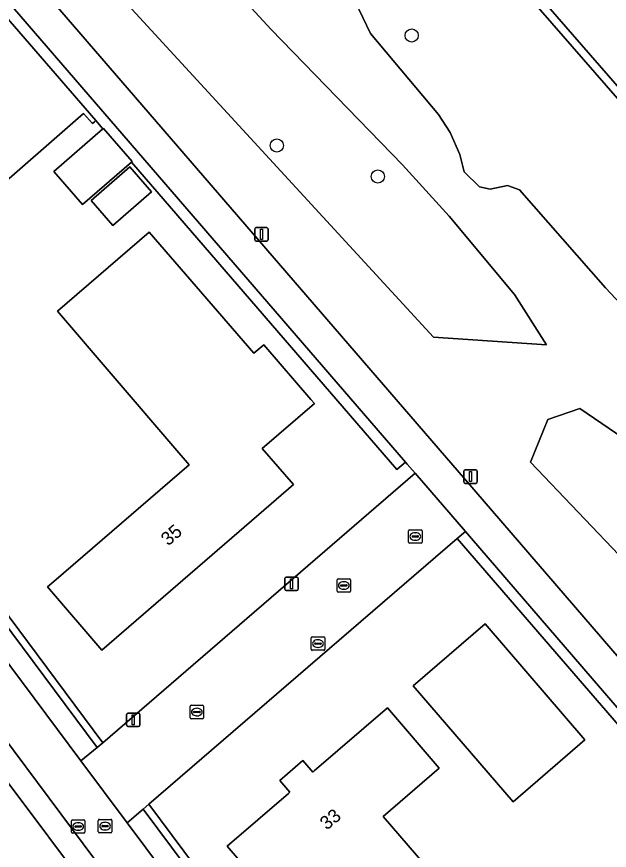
# Model space of a CAD drawing. Extents: x 155887 to 156869, y 383880 to 384678.
# Drawn here: x 156631.3 to 156675.3, y 384573.8 to 384635.7 of the extents above; entities that cross this region are included whole.
import ezdxf

# ---------------------------------------------------------------- set-up
doc = ezdxf.new("R2010")
doc.units = 0
for name, color, linetype in [('IMGEO_Boom', 7, 'Continuous'), ('IMGEO_Erf', 7, 'Continuous'), ('IMGEO_Fietspad_gesloten', 7, 'Continuous'), ('IMGEO_Groenvoorziening', 7, 'Continuous'), ('IMGEO_Haag', 7, 'Continuous'), ('IMGEO_Hek', 7, 'Continuous'), ('IMGEO_Kademuur', 7, 'Continuous'), ('IMGEO_Kolk', 7, 'Continuous'), ('IMGEO_Lichtmast', 7, 'Continuous'), ('IMGEO_Loofbos', 7, 'Continuous'), ('IMGEO_Muur', 7, 'Continuous'), ('IMGEO_Pand', 7, 'Continuous'), ('IMGEO_Pand_nummerreeks', 7, 'Continuous'), ('IMGEO_Rijbaan_lokaal_gesloten', 7, 'Continuous'), ('IMGEO_Rijbaan_lokaal_open', 7, 'Continuous'), ('IMGEO_Rioolput', 7, 'Continuous'), ('IMGEO_Voetpad_open', 7, 'Continuous'), ('IMGEO_Waterloop', 7, 'Continuous')]:
    doc.layers.add(name, color=color, linetype=linetype)

msp = doc.modelspace()

# ---------------------------------------------------------------- linework, layer by layer
at = {"layer": 'IMGEO_Boom'}
for centre in [(156660.616, 384634.312), (156650.599, 384626.146), (156658.106, 384623.85)]:
    msp.add_circle(centre, 0.489, dxfattribs=at)
at = {"layer": 'IMGEO_Erf'}
msp.add_lwpolyline([(156623.729, 384600.52), (156637.685, 384581.829), (156660.868, 384601.823), (156660.278, 384602.504), (156660.155, 384602.646), (156659.525, 384602.103), (156639.811, 384624.906), (156636.171, 384621.758), (156634.037, 384624.226), (156637.688, 384627.384), (156637.165, 384627.994), (156637.071, 384627.895), (156636.906, 384627.777), (156636.232, 384628.529), (156629.107, 384622.317)], dxfattribs=at)
for points in [[(156636.808, 384622.071), (156639.678, 384624.553), (156641.281, 384622.699), (156638.412, 384620.217)], [(156641.114, 384619.726), (156648.885, 384610.741), (156649.633, 384611.366), (156653.134, 384607.292), (156653.388, 384606.996), (156649.522, 384603.655), (156651.831, 384600.984), (156649.256, 384598.759), (156637.614, 384588.695), (156633.576, 384593.4), (156634.032, 384593.792), (156644.095, 384602.457), (156642.889, 384603.862), (156634.305, 384613.86)], [(156681.187, 384577.117), (156663.995, 384596.985), (156641.089, 384577.256), (156671.996, 384535.802), (156697.773, 384557.945), (156697.592, 384558.155)], [(156668.157, 384577.447), (156660.729, 384586.05), (156666.063, 384590.655), (156673.488, 384582.046)], [(156666.067, 384567.576), (156663.011, 384564.942), (156658.323, 384560.9), (156646.907, 384574.138), (156651.478, 384578.068), (156651.574, 384578.15), (156650.816, 384579.032), (156652.54, 384580.514), (156653.285, 384579.647), (156653.381, 384579.73), (156658.827, 384584.413), (156662.667, 384579.947), (156658.495, 384576.358)]]:
    msp.add_lwpolyline(points, close=True, dxfattribs=at)
at = {"layer": 'IMGEO_Fietspad_gesloten'}
msp.add_lwpolyline([(156613.809, 384604.895), (156618.905, 384597.56), (156619.389, 384596.823), (156629.344, 384583.533), (156640.547, 384568.52), (156664.731, 384536.165), (156671.16, 384527.565), (156673.852, 384529.885), (156670.431, 384534.462), (156639.492, 384575.873), (156636.056, 384580.471), (156627.291, 384592.203)], dxfattribs=at)
at = {"layer": 'IMGEO_Groenvoorziening'}
for points in [[(156683.261, 384606.795), (156674.999, 384615.593), (156668.635, 384622.853), (156667.725, 384623.181), (156666.457, 384622.905), (156665.645, 384623.073), (156664.509, 384624.185), (156664.185, 384625.479), (156663.466, 384627.109), (156662.61, 384628.458), (156657.56, 384634.455), (156656.412, 384636.839), (156654.21, 384640.431), (156652.95, 384642.094), (156650.945, 384644.269), (156649.004, 384646.045), (156642.683, 384653.004), (156640.957, 384655.242), (156636.803, 384659.869), (156632.869, 384665.02), (156632.449, 384664.654)], [(156632.065, 384660.579), (156628.775, 384657.34), (156623.541, 384653.687), (156620.608, 384652.339), (156622.096, 384650.592), (156623.228, 384649.262), (156664.623, 384601.327), (156701.627, 384558.41)], [(156628.524, 384593.178), (156637.257, 384581.46), (156637.685, 384581.829), (156623.729, 384600.52), (156617.819, 384609.047), (156613.964, 384615.014), (156611.626, 384618.964), (156602.963, 384634.097), (156602.537, 384633.729), (156611.209, 384618.58), (156613.547, 384614.63)]]:
    msp.add_lwpolyline(points, dxfattribs=at)
for points in [[(156633.818, 384650.61), (156635.599, 384640.9), (156662.237, 384611.911), (156670.618, 384611.365), (156668.243, 384615.092), (156663.4, 384620.909), (156659.934, 384624.708), (156650.176, 384634.751), (156645.428, 384639.926), (156641.534, 384644.817), (156639.231, 384647.547), (156637.118, 384650.04), (156635.646, 384651.156), (156634.055, 384651.465)], [(156670.618, 384611.365), (156662.237, 384611.911), (156635.599, 384640.9), (156633.818, 384650.61), (156634.055, 384651.465), (156635.646, 384651.156), (156637.118, 384650.04), (156639.231, 384647.547), (156641.534, 384644.817), (156645.428, 384639.926), (156650.176, 384634.751), (156659.934, 384624.708), (156663.4, 384620.909), (156668.243, 384615.092)], [(156622.832, 384645.854), (156620.172, 384648.933), (156619.519, 384648.37), (156623.622, 384643.626), (156637.165, 384627.994), (156637.688, 384627.384), (156637.727, 384627.418), (156639.862, 384624.95), (156639.811, 384624.906), (156659.525, 384602.103), (156660.155, 384602.646)], [(156673.096, 384606.625), (156670.727, 384605.821), (156669.435, 384602.655), (156676.518, 384595.219), (156684.184, 384586.259), (156691.953, 384581.418), (156694.797, 384581.879), (156697.244, 384583.736), (156687.901, 384595.299), (156683.295, 384599.689)], [(156673.096, 384606.625), (156683.295, 384599.689), (156687.901, 384595.299), (156697.244, 384583.736), (156694.797, 384581.879), (156691.953, 384581.418), (156684.184, 384586.259), (156676.518, 384595.219), (156669.435, 384602.655), (156670.727, 384605.821)], [(156697.592, 384558.155), (156697.773, 384557.945), (156698.324, 384558.419), (156698.126, 384558.649), (156665.067, 384596.977), (156664.605, 384597.51), (156663.995, 384596.985), (156681.187, 384577.117)], [(156640.681, 384576.905), (156671.588, 384535.451), (156671.996, 384535.802), (156641.089, 384577.256)]]:
    msp.add_lwpolyline(points, close=True, dxfattribs=at)
at = {"layer": 'IMGEO_Haag'}
for points in [[(156622.832, 384645.854), (156620.172, 384648.933), (156619.519, 384648.37), (156623.622, 384643.626), (156637.165, 384627.994), (156637.688, 384627.384), (156637.727, 384627.418), (156639.862, 384624.95), (156639.811, 384624.906), (156659.525, 384602.103), (156660.155, 384602.646)], [(156697.592, 384558.155), (156697.773, 384557.945), (156698.324, 384558.419), (156698.126, 384558.649), (156665.067, 384596.977), (156664.605, 384597.51), (156663.995, 384596.985), (156681.187, 384577.117)], [(156640.681, 384576.905), (156671.588, 384535.451), (156671.996, 384535.802), (156641.089, 384577.256)]]:
    msp.add_lwpolyline(points, close=True, dxfattribs=at)
msp.add_lwpolyline([(156628.524, 384593.178), (156637.257, 384581.46), (156637.685, 384581.829), (156623.729, 384600.52), (156617.819, 384609.047), (156613.964, 384615.014), (156611.626, 384618.964), (156602.963, 384634.097), (156602.537, 384633.729), (156611.209, 384618.58), (156613.547, 384614.63)], dxfattribs=at)
at = {"layer": 'IMGEO_Hek'}
msp.add_lwpolyline([(156659.525, 384602.103), (156639.811, 384624.906)], dxfattribs=at)
at = {"layer": 'IMGEO_Kademuur'}
msp.add_lwpolyline([(156639.814, 384671.065), (156642.38, 384668.115), (156658.926, 384649.121), (156682.291, 384622.308), (156702.139, 384599.538), (156721.159, 384577.465), (156724.721, 384573.339), (156728.663, 384568.774), (156730.165, 384567.033), (156730.961, 384566.111), (156731.416, 384566.503), (156721.613, 384577.857), (156702.593, 384599.931), (156682.744, 384622.702), (156659.378, 384649.515), (156642.832, 384668.509), (156640.266, 384671.459)], close=True, dxfattribs=at)
at = {"layer": 'IMGEO_Kolk'}
for p, q in [((156655.079, 384593.068), (156655.079, 384593.92)), ((156655.154, 384593.994), (156656.006, 384593.994)), ((156655.567, 384593.774), (156655.592, 384593.774)), ((156656.08, 384593.92), (156656.08, 384593.068)), ((156655.338, 384593.488), (156655.338, 384593.5)), ((156655.776, 384593.451), (156655.378, 384593.451)), ((156655.381, 384593.537), (156655.779, 384593.537)), ((156655.59, 384593.214), (156655.565, 384593.214)), ((156655.822, 384593.5), (156655.822, 384593.488)), ((156656.006, 384592.994), (156655.154, 384592.994)), ((156644.161, 384583.678), (156644.161, 384584.53)), ((156644.236, 384584.604), (156645.088, 384584.604)), ((156645.162, 384584.53), (156645.162, 384583.678)), ((156644.42, 384584.098), (156644.42, 384584.11)), ((156644.858, 384584.061), (156644.46, 384584.061)), ((156644.463, 384584.147), (156644.861, 384584.147)), ((156644.672, 384583.824), (156644.647, 384583.824)), ((156644.649, 384584.384), (156644.674, 384584.384)), ((156644.904, 384584.11), (156644.904, 384584.098)), ((156645.088, 384583.604), (156644.236, 384583.604))]:
    msp.add_line(p, q, dxfattribs=at)
for points in [[(156655.079, 384593.068), (156655.079, 384593.92)], [(156655.154, 384593.994), (156656.006, 384593.994)], [(156656.08, 384593.92), (156656.08, 384593.068)], [(156656.006, 384592.994), (156655.154, 384592.994)], [(156644.161, 384583.678), (156644.161, 384584.53)], [(156644.236, 384584.604), (156645.088, 384584.604)], [(156645.162, 384584.53), (156645.162, 384583.678)], [(156645.088, 384583.604), (156644.236, 384583.604)]]:
    msp.add_lwpolyline(points, dxfattribs=at)
for centre, radius, start, end in [((156655.156, 384593.918), 0.0765, 91.55205, 178.44795), ((156655.156, 384593.918), 0.0765, 91.55205, 178.44795), ((156656.004, 384593.918), 0.0765, 1.55205, 88.44795), ((156656.004, 384593.918), 0.0765, 1.55205, 88.44795), ((156655.378, 384593.497), 0.0403, 85.87752, 175.75265), ((156655.375, 384593.487), 0.0366, 178.93798, 274.71019), ((156655.779, 384593.494), 0.043, 264.86636, 352.45326), ((156655.783, 384593.499), 0.0386, 1.73085, 96.63898), ((156655.156, 384593.07), 0.0765, 181.55205, 268.44795), ((156655.156, 384593.07), 0.0765, 181.55205, 268.44795), ((156656.004, 384593.07), 0.0765, 271.55205, 358.44795), ((156656.004, 384593.07), 0.0765, 271.55205, 358.44795), ((156644.238, 384584.528), 0.0765, 91.55205, 178.44795), ((156644.238, 384584.528), 0.0765, 91.55205, 178.44795), ((156645.086, 384584.528), 0.0765, 1.55205, 88.44795), ((156645.086, 384584.528), 0.0765, 1.55205, 88.44795), ((156644.46, 384584.107), 0.0403, 85.87752, 175.75265), ((156644.457, 384584.097), 0.0366, 178.93798, 274.71019), ((156644.861, 384584.104), 0.043, 264.86636, 352.45326), ((156644.865, 384584.109), 0.0386, 1.73085, 96.63898), ((156644.238, 384583.68), 0.0765, 181.55205, 268.44795), ((156644.238, 384583.68), 0.0765, 181.55205, 268.44795), ((156645.086, 384583.68), 0.0765, 271.55205, 358.44795), ((156645.086, 384583.68), 0.0765, 271.55205, 358.44795)]:
    msp.add_arc(centre, radius, start, end, dxfattribs=at)
for centre, major_axis, ratio, start_param, end_param in [((156655.566, 384593.494), (-0.387, 0.002), 0.722429, 4.712389, 7.853982), ((156655.591, 384593.494), (-0.39, 0.002), 0.717154, 1.570796, 4.712389), ((156644.648, 384584.104), (-0.387, 0.002), 0.722429, 4.712389, 7.853982), ((156644.673, 384584.104), (-0.39, 0.002), 0.717154, 1.570796, 4.712389)]:
    msp.add_ellipse(centre, major_axis=major_axis, ratio=ratio, start_param=start_param, end_param=end_param, dxfattribs=at)
at = {"layer": 'IMGEO_Lichtmast'}
for p, q in [((156648.958, 384619.153), (156648.958, 384619.953)), ((156648.958, 384619.953), (156648.958, 384619.153)), ((156649.058, 384620.053), (156649.848, 384620.053)), ((156649.848, 384620.053), (156649.058, 384620.053)), ((156649.948, 384619.953), (156649.948, 384619.153)), ((156649.948, 384619.153), (156649.948, 384619.953)), ((156649.848, 384619.053), (156649.058, 384619.053)), ((156649.058, 384619.053), (156649.848, 384619.053)), ((156664.492, 384601.175), (156664.492, 384601.975)), ((156664.492, 384601.975), (156664.492, 384601.175)), ((156664.592, 384602.075), (156665.382, 384602.075)), ((156665.382, 384602.075), (156664.592, 384602.075)), ((156665.482, 384601.975), (156665.482, 384601.175)), ((156665.482, 384601.175), (156665.482, 384601.975)), ((156665.382, 384601.075), (156664.592, 384601.075)), ((156664.592, 384601.075), (156665.382, 384601.075)), ((156651.203, 384593.222), (156651.203, 384594.022)), ((156651.203, 384594.022), (156651.203, 384593.222)), ((156651.303, 384594.122), (156652.093, 384594.122)), ((156652.093, 384594.122), (156651.303, 384594.122)), ((156652.193, 384594.022), (156652.193, 384593.222)), ((156652.193, 384593.222), (156652.193, 384594.022)), ((156652.093, 384593.122), (156651.303, 384593.122)), ((156651.303, 384593.122), (156652.093, 384593.122)), ((156639.445, 384583.119), (156639.445, 384583.919)), ((156639.445, 384583.919), (156639.445, 384583.119)), ((156639.545, 384584.019), (156640.335, 384584.019)), ((156640.335, 384584.019), (156639.545, 384584.019)), ((156640.435, 384583.919), (156640.435, 384583.119)), ((156640.435, 384583.119), (156640.435, 384583.919)), ((156640.335, 384583.019), (156639.545, 384583.019)), ((156639.545, 384583.019), (156640.335, 384583.019))]:
    msp.add_line(p, q, dxfattribs=at)
for points in [[(156649.378, 384619.928), (156649.528, 384619.928), (156649.528, 384619.178), (156649.378, 384619.178), (156649.378, 384619.928)], [(156664.912, 384601.95), (156665.062, 384601.95), (156665.062, 384601.2), (156664.912, 384601.2), (156664.912, 384601.95)], [(156651.623, 384593.997), (156651.773, 384593.997), (156651.773, 384593.247), (156651.623, 384593.247), (156651.623, 384593.997)], [(156639.865, 384583.894), (156640.015, 384583.894), (156640.015, 384583.144), (156639.865, 384583.144), (156639.865, 384583.894)]]:
    msp.add_lwpolyline(points, dxfattribs=at)
for centre, start, end in [((156649.058, 384619.953), 90, 180), ((156649.058, 384619.953), 90, 180), ((156649.848, 384619.953), 0, 90), ((156649.848, 384619.953), 360, 90), ((156649.058, 384619.153), 180, 270), ((156649.058, 384619.153), 180, 270), ((156649.848, 384619.153), 270, 0), ((156649.848, 384619.153), 270, 0), ((156664.592, 384601.975), 90, 180), ((156664.592, 384601.975), 90, 180), ((156665.382, 384601.975), 0, 90), ((156665.382, 384601.975), 360, 90), ((156664.592, 384601.175), 180, 270), ((156664.592, 384601.175), 180, 270), ((156665.382, 384601.175), 270, 0), ((156665.382, 384601.175), 270, 0), ((156651.303, 384594.022), 90, 180), ((156651.303, 384594.022), 90, 180), ((156652.093, 384594.022), 0, 90), ((156652.093, 384594.022), 360, 90), ((156651.303, 384593.222), 180, 270), ((156651.303, 384593.222), 180, 270), ((156652.093, 384593.222), 270, 0), ((156652.093, 384593.222), 270, 0), ((156639.545, 384583.919), 90, 180), ((156639.545, 384583.919), 90, 180), ((156640.335, 384583.919), 0, 90), ((156640.335, 384583.919), 360, 90), ((156639.545, 384583.119), 180, 270), ((156639.545, 384583.119), 180, 270), ((156640.335, 384583.119), 270, 0), ((156640.335, 384583.119), 270, 0)]:
    msp.add_arc(centre, 0.1, start, end, dxfattribs=at)
at = {"layer": 'IMGEO_Loofbos'}
msp.add_lwpolyline([(156682.291, 384622.308), (156658.926, 384649.121), (156642.38, 384668.115), (156639.814, 384671.065), (156632.869, 384665.02), (156636.803, 384659.869), (156640.957, 384655.242), (156642.683, 384653.004), (156649.004, 384646.045), (156650.945, 384644.269), (156652.95, 384642.094), (156654.21, 384640.431), (156656.412, 384636.839), (156657.56, 384634.455), (156662.61, 384628.458), (156663.466, 384627.109), (156664.185, 384625.479), (156664.509, 384624.185), (156665.645, 384623.073), (156666.457, 384622.905), (156667.725, 384623.181), (156668.635, 384622.853), (156674.999, 384615.593), (156683.261, 384606.795)], dxfattribs=at)
at = {"layer": 'IMGEO_Muur'}
msp.add_lwpolyline([(156637.165, 384627.994), (156637.688, 384627.384), (156637.727, 384627.418), (156639.862, 384624.95), (156639.811, 384624.906)], dxfattribs=at)
at = {"layer": 'IMGEO_Pand'}
for points in [[(156623.622, 384643.626), (156620.133, 384640.639), (156618.732, 384642.257), (156615.945, 384639.857), (156616.791, 384638.896), (156615.727, 384637.969), (156614.898, 384638.936), (156611.374, 384635.923), (156612.328, 384634.824), (156609.307, 384632.235), (156614.024, 384626.785), (156614.859, 384625.82), (156617.895, 384628.403), (156622.498, 384632.319), (156624.394, 384630.078), (156625.859, 384628.428), (156624.7, 384627.429), (156629.107, 384622.317), (156636.232, 384628.529), (156636.906, 384627.777), (156637.071, 384627.895), (156637.165, 384627.994)], [(156639.811, 384624.906), (156639.862, 384624.95), (156637.727, 384627.418), (156637.688, 384627.384), (156634.037, 384624.226), (156636.171, 384621.758)], [(156636.808, 384622.071), (156638.412, 384620.217), (156641.281, 384622.699), (156639.678, 384624.553)], [(156634.032, 384593.792), (156633.576, 384593.4), (156637.614, 384588.695), (156649.256, 384598.759), (156651.831, 384600.984), (156649.522, 384603.655), (156653.388, 384606.996), (156653.134, 384607.292), (156649.633, 384611.366), (156648.885, 384610.741), (156641.114, 384619.726), (156634.305, 384613.86), (156642.889, 384603.862), (156644.095, 384602.457)], [(156668.157, 384577.447), (156673.488, 384582.046), (156666.063, 384590.655), (156660.729, 384586.05)], [(156662.667, 384579.947), (156658.827, 384584.413), (156653.381, 384579.73), (156653.285, 384579.647), (156652.54, 384580.514), (156650.816, 384579.032), (156651.574, 384578.15), (156651.478, 384578.068), (156646.907, 384574.138), (156658.323, 384560.9), (156663.011, 384564.942), (156666.067, 384567.576), (156658.495, 384576.358)]]:
    msp.add_lwpolyline(points, close=True, dxfattribs=at)
at = {"layer": 'IMGEO_Rijbaan_lokaal_gesloten'}
msp.add_lwpolyline([(156635.898, 384565.079), (156636.021, 384564.939), (156636.144, 384564.799), (156639.357, 384567.235), (156638.405, 384568.51), (156628.851, 384581.22)], dxfattribs=at)
at = {"layer": 'IMGEO_Rijbaan_lokaal_open'}
msp.add_lwpolyline([(156746.365, 384506.522), (156701.627, 384558.41), (156664.623, 384601.327), (156623.228, 384649.262), (156622.096, 384650.592), (156620.172, 384648.933), (156622.832, 384645.854), (156660.155, 384602.646), (156660.278, 384602.504), (156660.868, 384601.823), (156664.605, 384597.51), (156665.067, 384596.977), (156698.126, 384558.649), (156698.324, 384558.419), (156702.057, 384554.113), (156739.97, 384510.109)], dxfattribs=at)
msp.add_lwpolyline([(156663.995, 384596.985), (156664.605, 384597.51), (156660.868, 384601.823), (156637.685, 384581.829), (156637.257, 384581.46), (156636.056, 384580.471), (156639.492, 384575.873), (156640.681, 384576.905), (156641.089, 384577.256)], close=True, dxfattribs=at)
at = {"layer": 'IMGEO_Rioolput'}
for p, q in [((156660.384, 384596.701), (156660.384, 384597.553)), ((156660.459, 384597.627), (156661.311, 384597.627)), ((156660.872, 384597.407), (156660.897, 384597.407)), ((156661.385, 384597.553), (156661.385, 384596.701)), ((156660.643, 384597.121), (156660.643, 384597.133)), ((156661.081, 384597.084), (156660.683, 384597.084)), ((156660.686, 384597.17), (156661.084, 384597.17)), ((156660.895, 384596.847), (156660.87, 384596.847)), ((156661.127, 384597.133), (156661.127, 384597.121)), ((156661.311, 384596.627), (156660.459, 384596.627)), ((156653.16, 384588.757), (156653.16, 384589.609)), ((156653.235, 384589.683), (156654.087, 384589.683)), ((156653.648, 384589.463), (156653.673, 384589.463)), ((156654.161, 384589.609), (156654.161, 384588.757)), ((156653.419, 384589.177), (156653.419, 384589.189)), ((156653.857, 384589.14), (156653.459, 384589.14)), ((156653.462, 384589.226), (156653.86, 384589.226)), ((156653.671, 384588.903), (156653.646, 384588.903)), ((156653.903, 384589.189), (156653.903, 384589.177)), ((156654.087, 384588.683), (156653.235, 384588.683)), ((156635.348, 384575.184), (156635.348, 384576.036)), ((156635.423, 384576.11), (156636.275, 384576.11)), ((156635.836, 384575.89), (156635.861, 384575.89)), ((156636.349, 384576.036), (156636.349, 384575.184)), ((156637.344, 384575.213), (156637.344, 384576.065)), ((156637.419, 384576.139), (156638.271, 384576.139)), ((156637.832, 384575.919), (156637.857, 384575.919)), ((156638.345, 384576.065), (156638.345, 384575.213)), ((156635.607, 384575.604), (156635.607, 384575.616)), ((156636.045, 384575.567), (156635.647, 384575.567)), ((156635.65, 384575.653), (156636.048, 384575.653)), ((156635.859, 384575.33), (156635.834, 384575.33)), ((156636.091, 384575.616), (156636.091, 384575.604)), ((156638.271, 384575.139), (156637.419, 384575.139)), ((156637.603, 384575.633), (156637.603, 384575.645)), ((156638.041, 384575.596), (156637.643, 384575.596)), ((156637.646, 384575.682), (156638.044, 384575.682)), ((156637.855, 384575.359), (156637.83, 384575.359)), ((156638.087, 384575.645), (156638.087, 384575.633)), ((156636.275, 384575.11), (156635.423, 384575.11))]:
    msp.add_line(p, q, dxfattribs=at)
for points in [[(156660.384, 384596.701), (156660.384, 384597.553)], [(156660.459, 384597.627), (156661.311, 384597.627)], [(156661.385, 384597.553), (156661.385, 384596.701)], [(156661.311, 384596.627), (156660.459, 384596.627)], [(156653.16, 384588.757), (156653.16, 384589.609)], [(156653.235, 384589.683), (156654.087, 384589.683)], [(156654.161, 384589.609), (156654.161, 384588.757)], [(156654.087, 384588.683), (156653.235, 384588.683)], [(156635.348, 384575.184), (156635.348, 384576.036)], [(156635.423, 384576.11), (156636.275, 384576.11)], [(156636.349, 384576.036), (156636.349, 384575.184)], [(156637.344, 384575.213), (156637.344, 384576.065)], [(156637.419, 384576.139), (156638.271, 384576.139)], [(156638.345, 384576.065), (156638.345, 384575.213)], [(156638.271, 384575.139), (156637.419, 384575.139)], [(156636.275, 384575.11), (156635.423, 384575.11)]]:
    msp.add_lwpolyline(points, dxfattribs=at)
for centre, radius, start, end in [((156660.461, 384597.551), 0.0765, 91.55205, 178.44795), ((156660.461, 384597.551), 0.0765, 91.55205, 178.44795), ((156661.309, 384597.551), 0.0765, 1.55205, 88.44795), ((156661.309, 384597.551), 0.0765, 1.55205, 88.44795), ((156660.683, 384597.13), 0.0403, 85.87752, 175.75265), ((156660.68, 384597.12), 0.0366, 178.93798, 274.71019), ((156661.084, 384597.127), 0.043, 264.86636, 352.45326), ((156661.088, 384597.132), 0.0386, 1.73085, 96.63898), ((156660.461, 384596.703), 0.0765, 181.55205, 268.44795), ((156660.461, 384596.703), 0.0765, 181.55205, 268.44795), ((156661.309, 384596.703), 0.0765, 271.55205, 358.44795), ((156661.309, 384596.703), 0.0765, 271.55205, 358.44795), ((156653.237, 384589.607), 0.0765, 91.55205, 178.44795), ((156653.237, 384589.607), 0.0765, 91.55205, 178.44795), ((156654.085, 384589.607), 0.0765, 1.55205, 88.44795), ((156654.085, 384589.607), 0.0765, 1.55205, 88.44795), ((156653.237, 384588.759), 0.0765, 181.55205, 268.44795), ((156653.237, 384588.759), 0.0765, 181.55205, 268.44795), ((156653.459, 384589.186), 0.0403, 85.87752, 175.75265), ((156653.456, 384589.176), 0.0366, 178.93798, 274.71019), ((156653.86, 384589.183), 0.043, 264.86636, 352.45326), ((156653.864, 384589.188), 0.0386, 1.73085, 96.63898), ((156654.085, 384588.759), 0.0765, 271.55205, 358.44795), ((156654.085, 384588.759), 0.0765, 271.55205, 358.44795), ((156635.425, 384576.034), 0.0765, 91.55205, 178.44795), ((156635.425, 384576.034), 0.0765, 91.55205, 178.44795), ((156636.273, 384576.034), 0.0765, 1.55205, 88.44795), ((156636.273, 384576.034), 0.0765, 1.55205, 88.44795), ((156637.421, 384576.063), 0.0765, 91.55205, 178.44795), ((156637.421, 384576.063), 0.0765, 91.55205, 178.44795), ((156638.269, 384576.063), 0.0765, 1.55205, 88.44795), ((156638.269, 384576.063), 0.0765, 1.55205, 88.44795), ((156635.425, 384575.186), 0.0765, 181.55205, 268.44795), ((156635.425, 384575.186), 0.0765, 181.55205, 268.44795), ((156635.647, 384575.613), 0.0403, 85.87752, 175.75265), ((156635.644, 384575.603), 0.0366, 178.93798, 274.71019), ((156636.048, 384575.61), 0.043, 264.86636, 352.45326), ((156636.052, 384575.615), 0.0386, 1.73085, 96.63898), ((156636.273, 384575.186), 0.0765, 271.55205, 358.44795), ((156636.273, 384575.186), 0.0765, 271.55205, 358.44795), ((156637.421, 384575.215), 0.0765, 181.55205, 268.44795), ((156637.421, 384575.215), 0.0765, 181.55205, 268.44795), ((156637.643, 384575.642), 0.0403, 85.87752, 175.75265), ((156637.64, 384575.632), 0.0366, 178.93798, 274.71019), ((156638.044, 384575.639), 0.043, 264.86636, 352.45326), ((156638.048, 384575.644), 0.0386, 1.73085, 96.63898), ((156638.269, 384575.215), 0.0765, 271.55205, 358.44795), ((156638.269, 384575.215), 0.0765, 271.55205, 358.44795)]:
    msp.add_arc(centre, radius, start, end, dxfattribs=at)
for centre, major_axis, ratio, start_param, end_param in [((156660.871, 384597.127), (-0.387, 0.002), 0.722429, 4.712389, 7.853982), ((156660.896, 384597.127), (-0.39, 0.002), 0.717154, 1.570796, 4.712389), ((156653.647, 384589.183), (-0.387, 0.002), 0.722429, 4.712389, 7.853982), ((156653.672, 384589.183), (-0.39, 0.002), 0.717154, 1.570796, 4.712389), ((156635.835, 384575.61), (-0.387, 0.002), 0.722429, 4.712389, 7.853982), ((156635.86, 384575.61), (-0.39, 0.002), 0.717154, 1.570796, 4.712389), ((156637.831, 384575.639), (-0.387, 0.002), 0.722429, 4.712389, 7.853982), ((156637.856, 384575.639), (-0.39, 0.002), 0.717154, 1.570796, 4.712389)]:
    msp.add_ellipse(centre, major_axis=major_axis, ratio=ratio, start_param=start_param, end_param=end_param, dxfattribs=at)
at = {"layer": 'IMGEO_Voetpad_open'}
for points in [[(156627.291, 384592.203), (156636.056, 384580.471), (156637.257, 384581.46), (156628.524, 384593.178)], [(156640.547, 384568.52), (156629.344, 384583.533)], [(156628.851, 384581.22), (156638.405, 384568.51)]]:
    msp.add_lwpolyline(points, dxfattribs=at)
msp.add_lwpolyline([(156640.681, 384576.905), (156639.492, 384575.873), (156670.431, 384534.462), (156671.588, 384535.451)], close=True, dxfattribs=at)
at = {"layer": 'IMGEO_Waterloop'}
msp.add_lwpolyline([(156868.628, 384425.309), (156648.236, 384678.397), (156640.266, 384671.459), (156642.832, 384668.509), (156659.378, 384649.515), (156682.744, 384622.702), (156702.593, 384599.931), (156721.613, 384577.857), (156731.416, 384566.503), (156730.961, 384566.111), (156730.165, 384567.033), (156729.663, 384566.578), (156729.546, 384566.434), (156732.509, 384562.958), (156733.186, 384563.534), (156732.049, 384564.867), (156732.067, 384565.042), (156732.391, 384565.324), (156750.693, 384544.161)], dxfattribs=at)

# ---------------------------------------------------------------- texts
at = {"layer": 'IMGEO_Pand_nummerreeks'}
for s, rotation, p in [('35', 41.13504, (156642.536, 384596.389)), ('33', 38.97832, (156654.307, 384575.302))]:
    msp.add_text(s, height=1, rotation=rotation, dxfattribs=at).set_placement(p)

doc.saveas('drawing.dxf')
